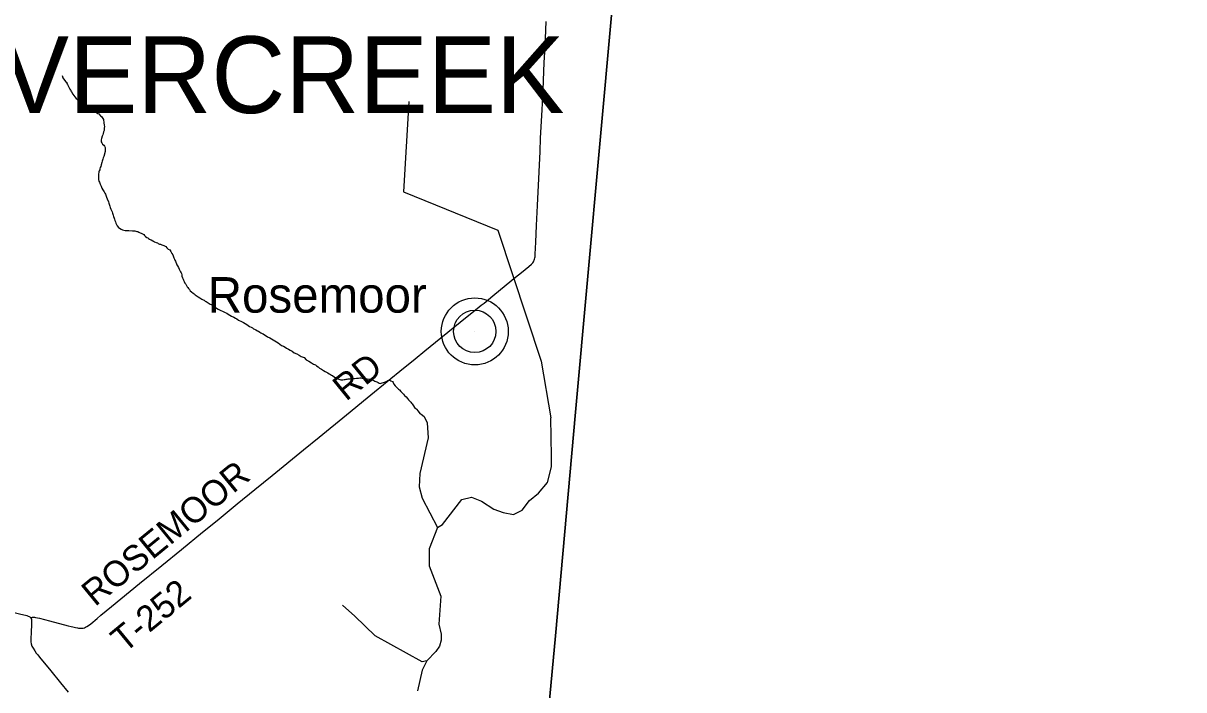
# Model space of a CAD drawing. Extents: x 1410790 to 1770854, y 448063 to 770588.
# Drawn here: x 1634523 to 1648152, y 590784 to 598611 of the extents above; entities that cross this region are included whole.
import ezdxf

# ---------------------------------------------------------------- set-up
doc = ezdxf.new("R2010")
doc.units = 0
for name, color, linetype in [('GM_X_Adjacent_County', 7, 'Continuous'), ('GM_X_County', 7, 'Continuous'), ('GM_X_County_Road', 7, 'Continuous'), ('GM_X_Minor_River', 7, 'Continuous'), ('GM_X_Township', 7, 'Continuous'), ('GM_X_Township_Road', 7, 'Continuous'), ('GM_X_Township_Road_Text', 7, 'Continuous'), ('GM_X_Township_Text', 7, 'Continuous'), ('GM_X_Unincorporated', 7, 'Continuous'), ('GM_X_Unincorporated_Location', 7, 'Continuous'), ('GM_X_Unincorporated_Text', 7, 'Continuous')]:
    doc.layers.add(name, color=color, linetype=linetype)

msp = doc.modelspace()

# ---------------------------------------------------------------- linework, layer by layer
at = {"layer": 'GM_X_Adjacent_County'}
msp.add_lwpolyline([(1651277, 565574), (1641608, 566488), (1639127, 566722), (1638543, 566777), (1638842, 570076), (1639097, 572897), (1639456, 576867), (1639791, 580666), (1640135, 584378), (1640197, 585063), (1640696, 590579), (1640772, 591419), (1641010, 594042), (1641435, 598750), (1641726, 601963), (1641954, 604485), (1642314, 608472), (1642473, 610227), (1643260, 618938), (1643522, 621830), (1644023, 627376), (1646278, 627176), (1649675, 626876)], dxfattribs=at)
at = {"layer": 'GM_X_County'}
msp.add_lwpolyline([(1640696, 590579), (1640772, 591419), (1641010, 594042), (1641435, 598750), (1641726, 601963), (1641954, 604485), (1642314, 608472), (1642473, 610227), (1643260, 618938), (1643522, 621830), (1644023, 627376), (1644047, 627642), (1644788, 635767)], dxfattribs=at)
at = {"layer": 'GM_X_County_Road'}
for points in [[(1631598, 592381), (1631827, 592323), (1632401, 592169), (1632705, 592089), (1633073, 591991), (1633146, 591973), (1633239, 591953), (1633339, 591934), (1633494, 591907), (1633668, 591873), (1633790, 591848), (1633896, 591823), (1634074, 591778), (1634280, 591726), (1634478, 591677), (1634564, 591655), (1634583, 591649), (1634593, 591645), (1634602, 591639), (1634609, 591632)], [(1634609, 591632), (1634609, 591631), (1634613, 591625), (1634619, 591612), (1634621, 591599), (1634622, 591585), (1634621, 591562), (1634615, 591447), (1634612, 591394), (1634612, 591372), (1634614, 591346), (1634617, 591322), (1634625, 591298), (1634639, 591271), (1634658, 591241), (1634677, 591215), (1634694, 591194), (1634716, 591166), (1634847, 591006), (1634960, 590865), (1635050, 590756)]]:
    msp.add_lwpolyline(points, dxfattribs=at)
at = {"layer": 'GM_X_Minor_River'}
for points in [[(1634982, 597997), (1634989, 597969), (1635009, 597942), (1635025, 597924), (1635035, 597914), (1635037, 597904), (1635043, 597892), (1635052, 597874), (1635060, 597860), (1635066, 597845), (1635072, 597835), (1635078, 597825), (1635084, 597815), (1635090, 597803), (1635107, 597777), (1635117, 597761), (1635129, 597746), (1635145, 597726), (1635155, 597718), (1635163, 597708), (1635175, 597702), (1635187, 597692), (1635197, 597686), (1635207, 597675), (1635219, 597669), (1635230, 597659), (1635250, 597643), (1635262, 597635), (1635272, 597626), (1635284, 597620), (1635302, 597608), (1635318, 597600), (1635328, 597594), (1635340, 597588), (1635350, 597581), (1635362, 597573), (1635376, 597565), (1635386, 597559), (1635398, 597551), (1635410, 597545), (1635429, 597522), (1635443, 597514), (1635457, 597490), (1635465, 597480), (1635471, 597442), (1635474, 597412), (1635476, 597397), (1635472, 597379), (1635472, 597363), (1635472, 597349), (1635467, 597337), (1635463, 597315), (1635457, 597299), (1635451, 597285), (1635443, 597257), (1635438, 597241), (1635438, 597229), (1635440, 597219), (1635446, 597205), (1635456, 597191), (1635468, 597177), (1635478, 597167), (1635484, 597153), (1635485, 597141), (1635487, 597127), (1635487, 597116), (1635485, 597104), (1635470, 597046), (1635464, 597030), (1635458, 597016), (1635454, 597003), (1635450, 596989), (1635446, 596975), (1635439, 596949), (1635433, 596929), (1635427, 596915), (1635423, 596901), (1635421, 596889), (1635416, 596879), (1635412, 596869), (1635410, 596857), (1635408, 596843), (1635406, 596833), (1635406, 596820), (1635406, 596808), (1635406, 596794), (1635407, 596774), (1635413, 596754), (1635419, 596744), (1635425, 596720), (1635437, 596696), (1635446, 596674), (1635458, 596653), (1635472, 596631), (1635480, 596617), (1635488, 596605), (1635494, 596593), (1635499, 596579), (1635503, 596569), (1635511, 596548), (1635523, 596514)], [(1639053, 597692), (1638988, 596630), (1640095, 596182), (1640604, 594643), (1640717, 593976)], [(1635523, 596514), (1635527, 596498), (1635533, 596486), (1635536, 596474), (1635540, 596462), (1635546, 596446), (1635554, 596426), (1635560, 596412), (1635566, 596395), (1635571, 596381), (1635577, 596367), (1635581, 596355), (1635585, 596341), (1635591, 596323), (1635597, 596309), (1635601, 596293), (1635606, 596277), (1635612, 596264), (1635626, 596230), (1635642, 596212), (1635652, 596206), (1635674, 596192), (1635690, 596185), (1635720, 596177), (1635738, 596177), (1635748, 596177), (1635762, 596175), (1635806, 596174), (1635824, 596172), (1635834, 596172), (1635844, 596170), (1635858, 596165), (1635870, 596163), (1635882, 596157), (1635896, 596151), (1635908, 596147), (1635924, 596139), (1635939, 596130), (1635949, 596118), (1635961, 596106), (1635975, 596096), (1635985, 596090), (1635995, 596082), (1636005, 596075), (1636015, 596071), (1636027, 596067), (1636045, 596057), (1636055, 596053), (1636065, 596045), (1636085, 596036), (1636099, 596030), (1636109, 596026), (1636125, 596018), (1636135, 596016), (1636151, 596010), (1636161, 596003), (1636173, 595999), (1636182, 595995), (1636198, 595989), (1636210, 595975), (1636226, 595959), (1636244, 595950), (1636256, 595930), (1636268, 595908), (1636280, 595892), (1636285, 595880), (1636289, 595868), (1636293, 595854), (1636299, 595841), (1636305, 595829), (1636311, 595817), (1636315, 595805), (1636323, 595787), (1636328, 595773), (1636336, 595763), (1636346, 595743), (1636356, 595722), (1636364, 595706), (1636372, 595692), (1636377, 595680), (1636381, 595670), (1636385, 595656), (1636387, 595642), (1636395, 595622), (1636401, 595606), (1636407, 595595), (1636414, 595579), (1636422, 595559), (1636432, 595545), (1636440, 595531), (1636448, 595517), (1636458, 595507), (1636466, 595496), (1636474, 595484), (1636485, 595470), (1636499, 595458), (1636517, 595442), (1636529, 595432), (1636541, 595423), (1636579, 595399), (1636599, 595385)], [(1636599, 595385), (1636621, 595372), (1636637, 595362), (1636647, 595358), (1636660, 595348), (1636670, 595342), (1636682, 595336), (1636694, 595329), (1636706, 595321), (1636720, 595313), (1636734, 595307), (1636746, 595299), (1636760, 595291), (1636774, 595280), (1636794, 595266), (1636814, 595254), (1636844, 595237), (1636862, 595229), (1636879, 595221), (1636895, 595213), (1636913, 595205), (1636931, 595194), (1636949, 595184), (1636971, 595172), (1636995, 595160), (1637015, 595149), (1637031, 595139), (1637053, 595125), (1637085, 595110), (1637109, 595096), (1637130, 595084), (1637148, 595074), (1637166, 595061), (1637182, 595051), (1637200, 595041), (1637216, 595033), (1637228, 595024), (1637240, 595020), (1637256, 595012), (1637276, 595000), (1637286, 594996), (1637302, 594984), (1637314, 594977), (1637328, 594969), (1637340, 594963), (1637393, 594928), (1637419, 594916), (1637437, 594906), (1637459, 594893), (1637477, 594881), (1637497, 594869), (1637517, 594857), (1637537, 594842), (1637558, 594828), (1637580, 594818), (1637598, 594806), (1637616, 594795), (1637640, 594783), (1637658, 594773), (1637680, 594759), (1637706, 594742), (1637736, 594728), (1637762, 594712), (1637788, 594699), (1637809, 594689), (1637823, 594685), (1637847, 594660), (1637879, 594642), (1637909, 594622), (1637933, 594609), (1637955, 594599), (1637969, 594589), (1637987, 594577), (1638002, 594562), (1638024, 594548), (1638048, 594534), (1638068, 594521), (1638086, 594513), (1638102, 594505), (1638116, 594495), (1638130, 594487), (1638144, 594480), (1638154, 594474), (1638178, 594456), (1638192, 594450), (1638204, 594442), (1638231, 594431), (1638241, 594427), (1638251, 594425), (1638265, 594425), (1638277, 594425), (1638294, 594427), (1638304, 594429), (1638316, 594430), (1638326, 594432), (1638338, 594434), (1638348, 594434), (1638360, 594436), (1638374, 594438), (1638396, 594440), (1638414, 594439)], [(1638414, 594439), (1638438, 594443), (1638460, 594443), (1638476, 594445), (1638488, 594447), (1638502, 594444), (1638512, 594444), (1638526, 594442), (1638540, 594440), (1638564, 594436), (1638580, 594431), (1638592, 594431), (1638602, 594427), (1638620, 594423), (1638630, 594419), (1638640, 594415), (1638654, 594409), (1638674, 594400), (1638690, 594392), (1638704, 594384), (1638716, 594380), (1638726, 594386), (1638778, 594401), (1638792, 594409), (1638804, 594415), (1638818, 594419), (1638830, 594419), (1638842, 594410), (1638858, 594402), (1638866, 594392), (1638876, 594372), (1638892, 594354), (1638906, 594337), (1638921, 594321), (1638931, 594313), (1638941, 594305), (1638959, 594285), (1638975, 594270), (1638987, 594254), (1639001, 594238), (1639019, 594222), (1639036, 594204), (1639048, 594187), (1639062, 594171), (1639074, 594161), (1639082, 594151), (1639090, 594141), (1639098, 594131), (1639108, 594117), (1639119, 594100), (1639133, 594086), (1639143, 594078), (1639163, 594054), (1639181, 594029), (1639195, 594019), (1639231, 593993)], [(1639231, 593993), (1639268, 593920), (1639278, 593743), (1639179, 593324), (1639174, 593166), (1639207, 593035), (1639390, 592691), (1639291, 592440), (1639291, 592241), (1639426, 591882), (1639404, 591555), (1639431, 591438), (1639430, 591366), (1639410, 591298), (1639369, 591232), (1639263, 591125), (1639208, 591013), (1639153, 590771)], [(1639390, 592691), (1639447, 592723), (1639675, 593017), (1639788, 593044), (1639904, 592999), (1640048, 592903), (1640158, 592865), (1640282, 592844), (1640383, 592893), (1640469, 593006), (1640574, 593091), (1640680, 593219), (1640728, 593401), (1640726, 593523), (1640717, 593976)], [(1639263, 591125), (1639209, 591111), (1638657, 591417), (1638418, 591648), (1638273, 591777)]]:
    msp.add_lwpolyline(points, dxfattribs=at)
at = {"layer": 'GM_X_Township'}
msp.add_lwpolyline([(1622666, 612006), (1630619, 611292), (1635554, 610848), (1642473, 610227), (1642314, 608472), (1641954, 604485), (1641726, 601963), (1641435, 598750), (1641010, 594042), (1640772, 591419), (1640696, 590579)], dxfattribs=at)
at = {"layer": 'GM_X_Township_Road'}
msp.add_lwpolyline([(1634609, 591632), (1634623, 591634), (1634633, 591635), (1634643, 591636), (1634657, 591635), (1634668, 591634), (1634713, 591624), (1634830, 591594), (1635053, 591536), (1635088, 591527), (1635107, 591522), (1635136, 591515), (1635161, 591510), (1635174, 591508), (1635187, 591506), (1635202, 591506), (1635216, 591507), (1635229, 591509), (1635242, 591513), (1635254, 591518), (1635269, 591526), (1635291, 591540), (1635317, 591560), (1635390, 591621), (1635435, 591659), (1635559, 591762), (1635890, 592031), (1636150, 592242), (1636383, 592433), (1636630, 592634), (1636800, 592773), (1637037, 592966), (1637245, 593136), (1637446, 593300), (1637815, 593601), (1637997, 593751), (1638321, 594014), (1638562, 594211), (1638839, 594437), (1638946, 594524), (1639127, 594671), (1639241, 594764), (1639573, 595033), (1639737, 595168), (1639809, 595226), (1639902, 595299), (1639935, 595325), (1640039, 595410), (1640196, 595540), (1640303, 595627), (1640374, 595685), (1640461, 595755), (1640491, 595781), (1640508, 595798), (1640516, 595810), (1640520, 595819), (1640525, 595830), (1640528, 595840), (1640531, 595855), (1640533, 595867), (1640536, 595900), (1640543, 596038), (1640551, 596234), (1640562, 596470), (1640581, 596867), (1640592, 597103), (1640599, 597260), (1640618, 597594), (1640629, 597830), (1640637, 598043), (1640642, 598148), (1640651, 598332), (1640656, 598430), (1640665, 598630)], dxfattribs=at)
at = {"layer": 'GM_X_Unincorporated'}
for radius in [393, 249]:
    msp.add_circle((1639826, 594992), radius, dxfattribs=at)
at = {"layer": 'GM_X_Unincorporated_Location'}
msp.add_line((1639826, 594992), (1639826, 594992), dxfattribs=at)

# ---------------------------------------------------------------- texts
at = {"layer": 'GM_X_Township_Road_Text'}
for s, rotation, p in [('RD', 39.0466, (1638314, 594164)), ('ROSEMOOR', 39.3153, (1635366, 591753)), ('T-252', 39.4851, (1635711, 591207))]:
    msp.add_text(s, height=300, rotation=rotation, dxfattribs=at).set_placement(p)
at = {"layer": 'GM_X_Township_Text'}
msp.add_text('SILVERCREEK', height=900, rotation=0, dxfattribs=at).set_placement((1632451, 597556))
at = {"layer": 'GM_X_Unincorporated_Text'}
msp.add_text('Rosemoor', height=417, rotation=0, dxfattribs=at).set_placement((1636690, 595212))

doc.saveas('drawing.dxf')
